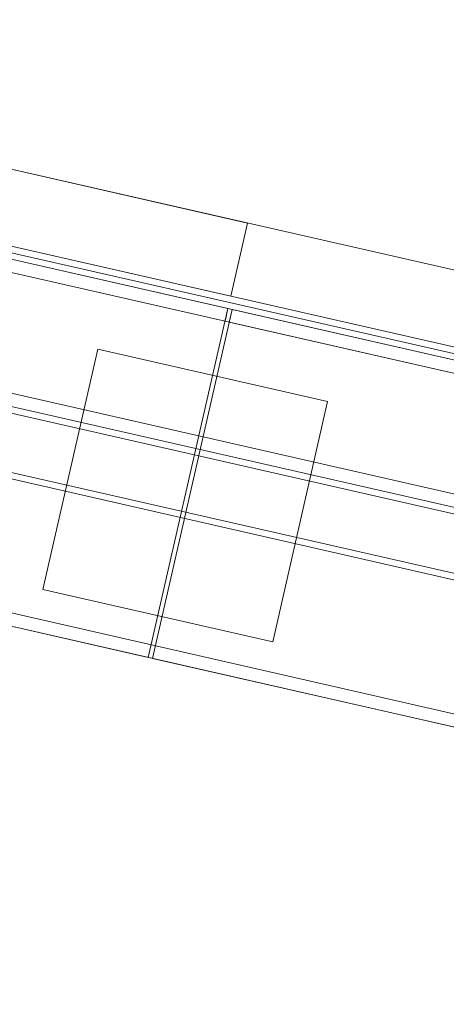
# Model space of a CAD drawing. Header units: millimetres. Extents: x -3490 to 61924, y -72580 to 6847.
# Tile 820 of 1056: x 26546 to 26745, y 180 to 640. Entities that reach past the tile are written whole.
import ezdxf

# ---------------------------------------------------------------- set-up
doc = ezdxf.new("R2010")
doc.units = ezdxf.units.MM
doc.layers.add('COTAS_P', color=1, linetype='Continuous', lineweight=0)
doc.layers.add('lateral_C10', color=7, linetype='Continuous', lineweight=0)
doc.dimstyles.new('R19_100', dxfattribs={"dimtxt": 250, "dimasz": 150, "dimexe": 150, "dimexo": 80, "dimgap": 100, "dimtad": 1, "dimtih": 1, "dimtoh": 1, "dimdsep": 46, "dimcen": 0.09, "dimadec": 0, "dimazin": 0, "dimtfac": 1, "dimtdec": 4, "dimtofl": 0, "dimtmove": 0, "dimatfit": 3, "dimfxl": 1, "dimtolj": 1, "dimtzin": 0, "dimarcsym": 0})

# ---------------------------------------------------------------- blocks, each defined once
blk = doc.blocks.new('DIM_R29_19')
at = {"layer": 'COTAS_P'}
for p, q in [((18820, 2240), (18619.96, 1362.51)), ((18619.96, 1362.51), (18776.21, 1373.05)), ((27699.96, -707.49), (18619.96, 1362.51)), ((18619.96, 1362.51), (18756.2, 1285.3)), ((27900, 170), (27699.96, -707.49)), ((27699.96, -707.49), (27563.71, -630.27)), ((27699.96, -707.49), (27543.71, -718.02))]:
    blk.add_line(p, q, dxfattribs=at)
blk.add_text('9312.96 P', height=250, rotation=167.1576, dxfattribs=at).set_placement((23137.73, 230.02))

msp = doc.modelspace()

# ---------------------------------------------------------------- linework, layer by layer
at = {"layer": 'lateral_C10'}
for p, q in [((26652.079, 544.751), (18898.059, 2312.462)), ((27861.061, 269.135), (18898.059, 2312.462)), ((27911.78, 221.674), (18831.78, 2291.674)), ((27911.114, 218.749), (18831.114, 2288.749)), ((26644.3, 510.626), (18890.279, 2278.338)), ((27853.281, 235.01), (18890.279, 2278.338)), ((27842.865, 234.308), (18899.362, 2273.19)), ((27842.198, 231.383), (18898.696, 2270.265)), ((27812.948, 238.051), (18927.945, 2263.597)), ((27811.615, 232.201), (18926.612, 2257.747)), ((27965.137, 140.791), (18748.639, 2241.909)), ((27963.804, 134.941), (18747.306, 2236.059)), ((27963.137, 132.016), (18746.639, 2233.134)), ((27888.22, 118.326), (18808.22, 2188.326)), ((27888.886, 121.251), (18808.886, 2191.251)), ((27942.91, 43.293), (18726.412, 2144.411)), ((27941.576, 37.443), (18725.079, 2138.561)), ((26642.966, 504.776), (25474.934, 771.057)), ((26641.633, 498.926), (25473.601, 765.207)), ((26605.847, 341.954), (25437.815, 608.234)), ((26652.079, 544.751), (26644.3, 510.626)), ((26642.966, 504.776), (26605.847, 341.954)), ((26607.797, 341.509), (26644.916, 504.332)), ((26642.966, 504.776), (26641.633, 498.926)), ((26643.583, 498.482), (26644.916, 504.332)), ((27812.948, 238.051), (26644.916, 504.332)), ((27811.615, 232.201), (26643.583, 498.482)), ((26556.668, 373.678), (26582.229, 485.802)), ((26689.478, 461.352), (26582.229, 485.802)), ((26689.478, 461.352), (26663.917, 349.229)), ((26663.917, 349.229), (26556.668, 373.678)), ((27775.829, 75.229), (26607.797, 341.509))]:
    msp.add_line(p, q, dxfattribs=at)

# ---------------------------------------------------------------- dimensions: what is measured, and where the dimension line sits
at = {"layer": 'COTAS_P'}
dim = msp.add_aligned_dim(p1=(27900, 170), p2=(18820, 2240), distance=900, text='<> P', dimstyle='R19_100', dxfattribs=at)
dim.commit()
dim.dimension.update_dxf_attribs({"geometry": 'DIM_R29_19', "text_midpoint": (23159.956, 327.514)})

doc.saveas('drawing.dxf')
